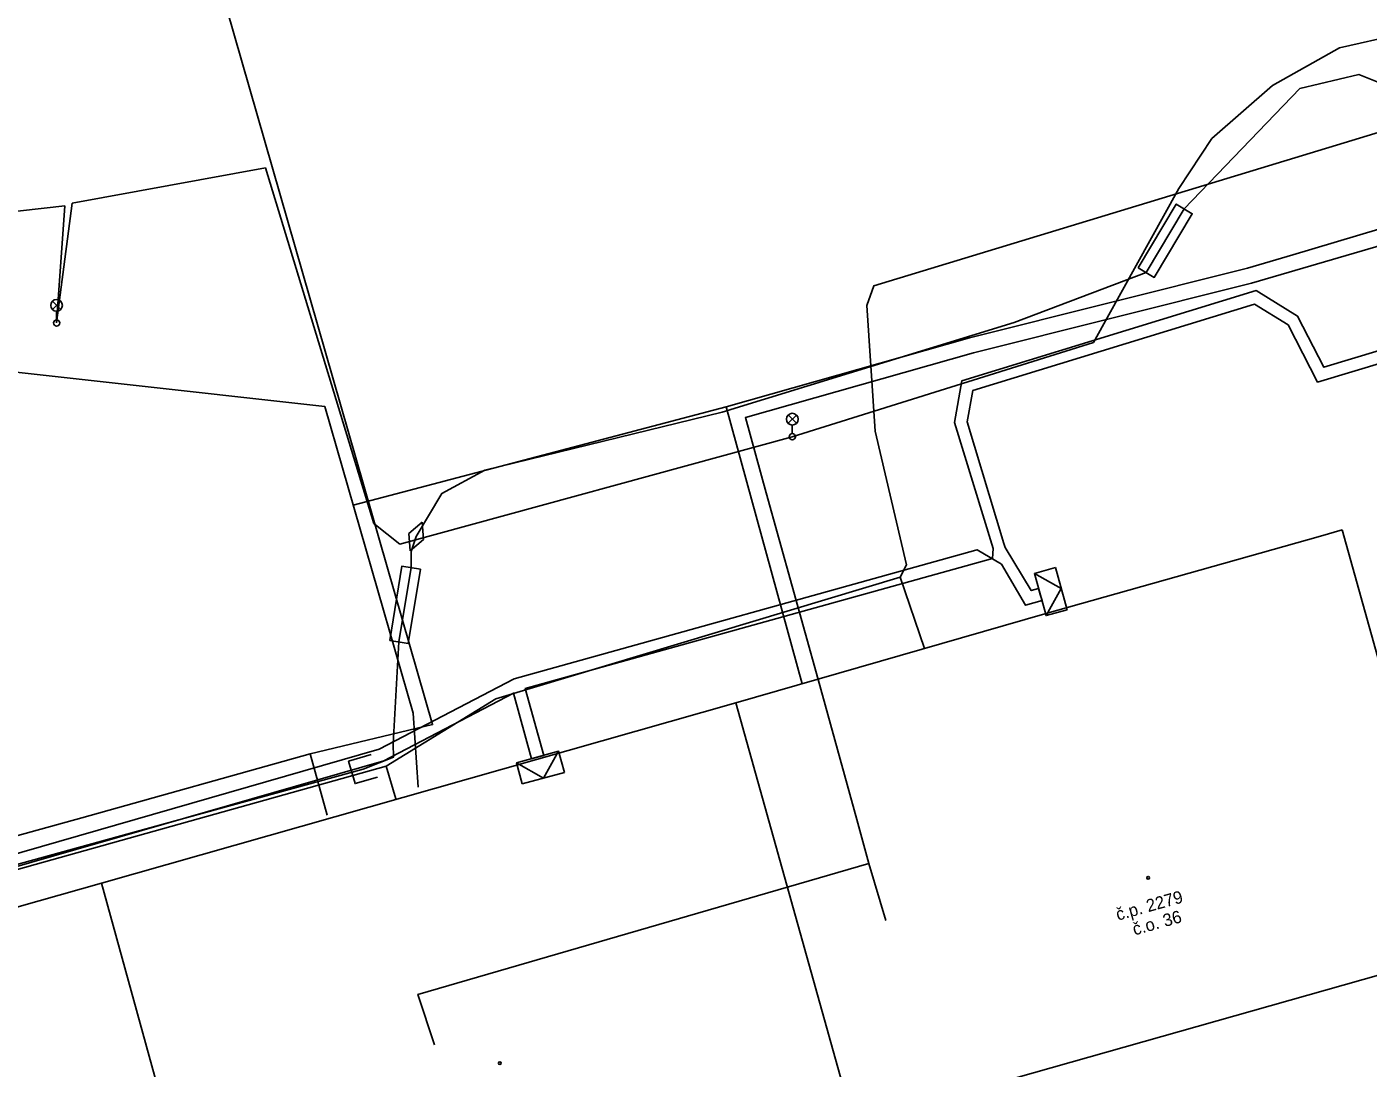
# Model space of a CAD drawing. Extents: x -599432 to -598680, y -1159407 to -1158632.
# Drawn here: x -599187.97 to -599144.96, y -1158910.85 to -1158877.46 of the extents above; entities that cross this region are included whole.
import ezdxf

# ---------------------------------------------------------------- set-up
doc = ezdxf.new("R2010")
doc.units = 0
for name, color, linetype in [('0007 ZA - Budova - zděná', 7, 'Continuous'), ('0009 TE - Budova - popis', 7, 'Continuous'), ('0010 ZA - Budova - označení', 7, 'Continuous'), ('0049 TE - Orientační _ popisná čísla', 7, 'Continuous'), ('0116 PV - budova převzatá z mapy', 7, 'Continuous'), ('0350 PV - EON - buňky', 7, 'Continuous'), ('0352 PV - EON - NN', 7, 'Continuous'), ('0400 PV - TSB - buňky', 7, 'Continuous'), ('0407 PV - TSB - kabelové vedení přibližný zákres', 7, 'Continuous'), ('0454 PV - O2 - kabel zaměřený', 7, 'Continuous'), ('0454 PV - PODA -  vedeni budoucnost', 7, 'Continuous'), ('0455 PV - O2 - kabel nezaměřený', 7, 'Continuous'), ('0502 PV - UPC - vedení', 7, 'Continuous'), ('0550 PV - UPC - přípojka', 7, 'Continuous'), ('0551 PV - NETBOX - buňky', 7, 'Continuous'), ('0552 PV - NETBOX - vedení', 7, 'Continuous'), ('0553 PV - NETBOX - chranička', 7, 'Continuous')]:
    doc.layers.add(name, color=color, linetype=linetype)

# ---------------------------------------------------------------- blocks, each defined once
blk = doc.blocks.new('NN630')
at = {"layer": '0009 TE - Budova - popis'}
for points in [[(-0.003, -0.7), (-0.703, 0)], [(-0.703, -0.7), (-0.703, 0), (0.697, 0), (0.697, -0.7)], [(-0.003, -0.7), (0.697, 0)], [(-0.703, -0.7), (0.697, -0.7)]]:
    blk.add_lwpolyline(points, dxfattribs=at)

msp = doc.modelspace()

# ---------------------------------------------------------------- linework, layer by layer
at = {"layer": '0007 ZA - Budova - zděná'}
msp.add_line((-599202.3, -1158924.18), (-599142.02, -1158907.12), dxfattribs=at)
at = {"layer": '0010 ZA - Budova - označení'}
for centre in [(-599152.021, -1158904.743), (-599172.808, -1158910.682)]:
    msp.add_circle(centre, 0.0438, dxfattribs=at)
at = {"layer": '0116 PV - budova převzatá z mapy'}
for p, q in [((-599146.49, -1158893.79), (-599145.8, -1158893.59)), ((-599145.8, -1158893.59), (-599142.02, -1158907.12)), ((-599155.33, -1158896.28), (-599146.49, -1158893.79)), ((-599165.24, -1158899.13), (-599155.33, -1158896.28)), ((-599185.58, -1158904.91), (-599165.24, -1158899.13)), ((-599165.24, -1158899.13), (-599161.51, -1158912.45)), ((-599206.02, -1158910.72), (-599185.58, -1158904.91)), ((-599185.58, -1158904.91), (-599181.89, -1158918.3))]:
    msp.add_line(p, q, dxfattribs=at)
at = {"layer": '0352 PV - EON - NN'}
for points in [[(-599127.86, -1158882.798), (-599146.38, -1158888.373), (-599147.226, -1158886.732), (-599148.558, -1158885.917), (-599157.995, -1158888.811), (-599158.229, -1158890.149), (-599156.992, -1158894.185), (-599157.012, -1158894.507), (-599171.99, -1158898.675), (-599171.4, -1158900.819), (-599171.593, -1158900.872), (-599171.786, -1158900.926), (-599172.366, -1158898.821), (-599176.528, -1158900.998), (-599199.817, -1158907.699), (-599208.168, -1158909.938), (-599208.311, -1158909.443), (-599210.7, -1158910.15), (-599210.757, -1158909.958), (-599210.814, -1158909.766), (-599208.422, -1158909.058), (-599213.314, -1158892.15), (-599218.675, -1158874.525)], [(-599199.6, -1158907.219), (-599176.678, -1158900.624), (-599172.345, -1158898.359), (-599157.539, -1158894.236), (-599157.502, -1158894.226), (-599156.722, -1158894.688), (-599155.949, -1158896.007), (-599155.421, -1158895.849), (-599155.478, -1158895.657), (-599155.535, -1158895.465), (-599155.767, -1158895.535), (-599156.607, -1158894.151), (-599156.645, -1158894.025), (-599157.819, -1158890.125), (-599157.643, -1158889.121), (-599148.612, -1158886.353), (-599147.53, -1158887.014), (-599146.584, -1158888.851), (-599127.444, -1158883.09)]]:
    msp.add_lwpolyline(points, dxfattribs=at)
at = {"layer": '0400 PV - TSB - buňky'}
for p, q in [((-599187.15, -1158886.522), (-599186.886, -1158886.258)), ((-599186.882, -1158886.521), (-599187.146, -1158886.256)), ((-599187.018, -1158886.853), (-599187.018, -1158886.578)), ((-599163.56, -1158890.171), (-599163.296, -1158889.907)), ((-599163.292, -1158890.17), (-599163.556, -1158889.905)), ((-599163.428, -1158890.502), (-599163.428, -1158890.227))]:
    msp.add_line(p, q, dxfattribs=at)
for centre, radius in [((-599187.018, -1158886.391), 0.188), ((-599187.018, -1158886.953), 0.1), ((-599163.428, -1158890.04), 0.188), ((-599163.428, -1158890.602), 0.1)]:
    msp.add_circle(centre, radius, dxfattribs=at)
at = {"layer": '0407 PV - TSB - kabelové vedení přibližný zákres'}
for p, q in [((-599143.856, -1158877.678), (-599145.885, -1158878.137)), ((-599145.885, -1158878.137), (-599148.028, -1158879.337)), ((-599148.028, -1158879.337), (-599149.98, -1158881.046)), ((-599149.98, -1158881.046), (-599151.039, -1158882.641)), ((-599180.32, -1158881.978), (-599186.521, -1158883.113)), ((-599176.85, -1158893.384), (-599180.32, -1158881.978)), ((-599151.039, -1158882.641), (-599153.769, -1158887.579)), ((-599186.75, -1158883.202), (-599189.379, -1158883.496)), ((-599186.521, -1158883.113), (-599187.018, -1158886.953)), ((-599187.018, -1158886.953), (-599186.75, -1158883.202)), ((-599153.769, -1158887.579), (-599163.428, -1158890.602)), ((-599163.428, -1158890.602), (-599176.008, -1158894.047)), ((-599176.008, -1158894.047), (-599176.85, -1158893.384))]:
    msp.add_line(p, q, dxfattribs=at)
at = {"layer": '0454 PV - O2 - kabel zaměřený'}
for points in [[(-599174.57, -1158866.44), (-599183.77, -1158869.19), (-599174.96, -1158899.83), (-599178.89, -1158900.77)], [(-599111.46, -1158884.03), (-599113.74, -1158875.43), (-599119.34, -1158876.95), (-599128.33, -1158879.73), (-599148.7, -1158885.68), (-599157.62, -1158887.91), (-599164.93, -1158889.99), (-599164.27, -1158892.4)], [(-599164.27, -1158892.4), (-599162.6, -1158898.39)], [(-599178.89, -1158900.77), (-599186.21, -1158902.82), (-599203.16, -1158907.5)], [(-599178.34, -1158902.74), (-599178.89, -1158900.77)]]:
    msp.add_lwpolyline(points, dxfattribs=at)
at = {"layer": '0454 PV - PODA -  vedeni budoucnost'}
msp.add_line((-599165.543, -1158889.645), (-599177.503, -1158892.796), dxfattribs=at)
for points in [[(-599105.17, -1158898.649), (-599117.1, -1158902.075), (-599122.583, -1158904.816), (-599124.582, -1158905.375), (-599125.445, -1158902.506), (-599126.295, -1158901.085), (-599125.775, -1158896.452), (-599128.034, -1158888.659), (-599130.281, -1158879.673), (-599132.87, -1158880.447), (-599147.378, -1158884.773)], [(-599147.378, -1158884.773), (-599148.831, -1158885.197), (-599157.749, -1158887.427), (-599165.543, -1158889.645), (-599163.111, -1158898.524)], [(-599178.412, -1158889.632), (-599191.972, -1158888.126), (-599203.563, -1158886.519)], [(-599178.412, -1158889.632), (-599175.585, -1158899.465), (-599175.421, -1158901.833)]]:
    msp.add_lwpolyline(points, dxfattribs=at)
at = {"layer": '0455 PV - O2 - kabel nezaměřený'}
for points in [[(-599162.6, -1158898.39), (-599161.36, -1158902.87)], [(-599161.36, -1158902.87), (-599160.97, -1158904.28)], [(-599160.97, -1158904.28), (-599175.43, -1158908.48), (-599174.9, -1158910.1)], [(-599160.97, -1158904.28), (-599160.43, -1158906.11)]]:
    msp.add_lwpolyline(points, dxfattribs=at)
at = {"layer": '0502 PV - UPC - vedení'}
msp.add_lwpolyline([(-599070.544, -1158871.051), (-599097.63, -1158878.52), (-599101.81, -1158873.41), (-599105.21, -1158870.19), (-599109.44, -1158870.73), (-599116.17, -1158872.18), (-599160.81, -1158885.76), (-599161.04, -1158886.39), (-599160.77, -1158890.42), (-599159.77, -1158894.71), (-599159.97, -1158895.11), (-599172.93, -1158899.01), (-599176.45, -1158901.16), (-599202.06, -1158908.34)], dxfattribs=at)
at = {"layer": '0550 PV - UPC - přípojka'}
for p, q in [((-599159.97, -1158895.11), (-599159.193, -1158897.391)), ((-599176.45, -1158901.16), (-599176.139, -1158902.215))]:
    msp.add_line(p, q, dxfattribs=at)
at = {"layer": '0551 PV - NETBOX - buňky'}
for points in [[(-599175.301, -1158893.337), (-599175.725, -1158893.708)], [(-599175.301, -1158893.337), (-599175.255, -1158893.892)], [(-599175.725, -1158893.708), (-599175.68, -1158894.262)], [(-599175.255, -1158893.892), (-599175.68, -1158894.262)], [(-599176.935, -1158900.795), (-599177.655, -1158901.005), (-599177.445, -1158901.725), (-599176.725, -1158901.515)]]:
    msp.add_lwpolyline(points, dxfattribs=at)
at = {"layer": '0552 PV - NETBOX - vedení'}
for points in [[(-599175.49, -1158893.8), (-599174.67, -1158892.42), (-599173.29, -1158891.67), (-599165.68, -1158889.82), (-599156.31, -1158886.94), (-599152.08, -1158885.34), (-599150.86, -1158883.3), (-599147.15, -1158879.44), (-599145.26, -1158878.99), (-599140.77, -1158880.78), (-599135.7, -1158880.56), (-599132.68, -1158879.97), (-599128.74, -1158878.92), (-599128.35, -1158878.64)], [(-599209.32, -1158902.67), (-599209.94, -1158903.9), (-599209.9, -1158904.82), (-599208.78, -1158909.53), (-599208.38, -1158909.8), (-599199.59, -1158907.43), (-599196.44, -1158906.56), (-599183.22, -1158902.92), (-599177.19, -1158901.26), (-599176.22, -1158900.88), (-599176.23, -1158900.45), (-599176.04, -1158897.18), (-599175.65, -1158894.8), (-599175.65, -1158894.28), (-599175.49, -1158893.8)]]:
    msp.add_lwpolyline(points, dxfattribs=at)
at = {"layer": '0553 PV - NETBOX - chranička'}
for points in [[(-599152.337, -1158885.186), (-599151.823, -1158885.494), (-599150.603, -1158883.454), (-599151.117, -1158883.146)], [(-599176.336, -1158897.131), (-599175.744, -1158897.229), (-599175.354, -1158894.849), (-599175.946, -1158894.751)]]:
    msp.add_lwpolyline(points, close=True, dxfattribs=at)

# ---------------------------------------------------------------- block references
at = {"layer": '0350 PV - EON - buňky'}
for p, rotation in [((-599155.478, -1158895.657), 105.46224445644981), ((-599171.593, -1158900.872), 15.393900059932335)]:
    msp.add_blockref('NN630', p, dxfattribs=dict(at, rotation=rotation))

# ---------------------------------------------------------------- texts
at = {"layer": '0049 TE - Orientační _ popisná čísla'}
for s, p in [('č.p. 2279', (-599152.988, -1158906.12)), ('č.o. 36', (-599152.454, -1158906.593))]:
    msp.add_text(s, height=0.4, rotation=15.6438, dxfattribs=at).set_placement(p)

doc.saveas('drawing.dxf')
